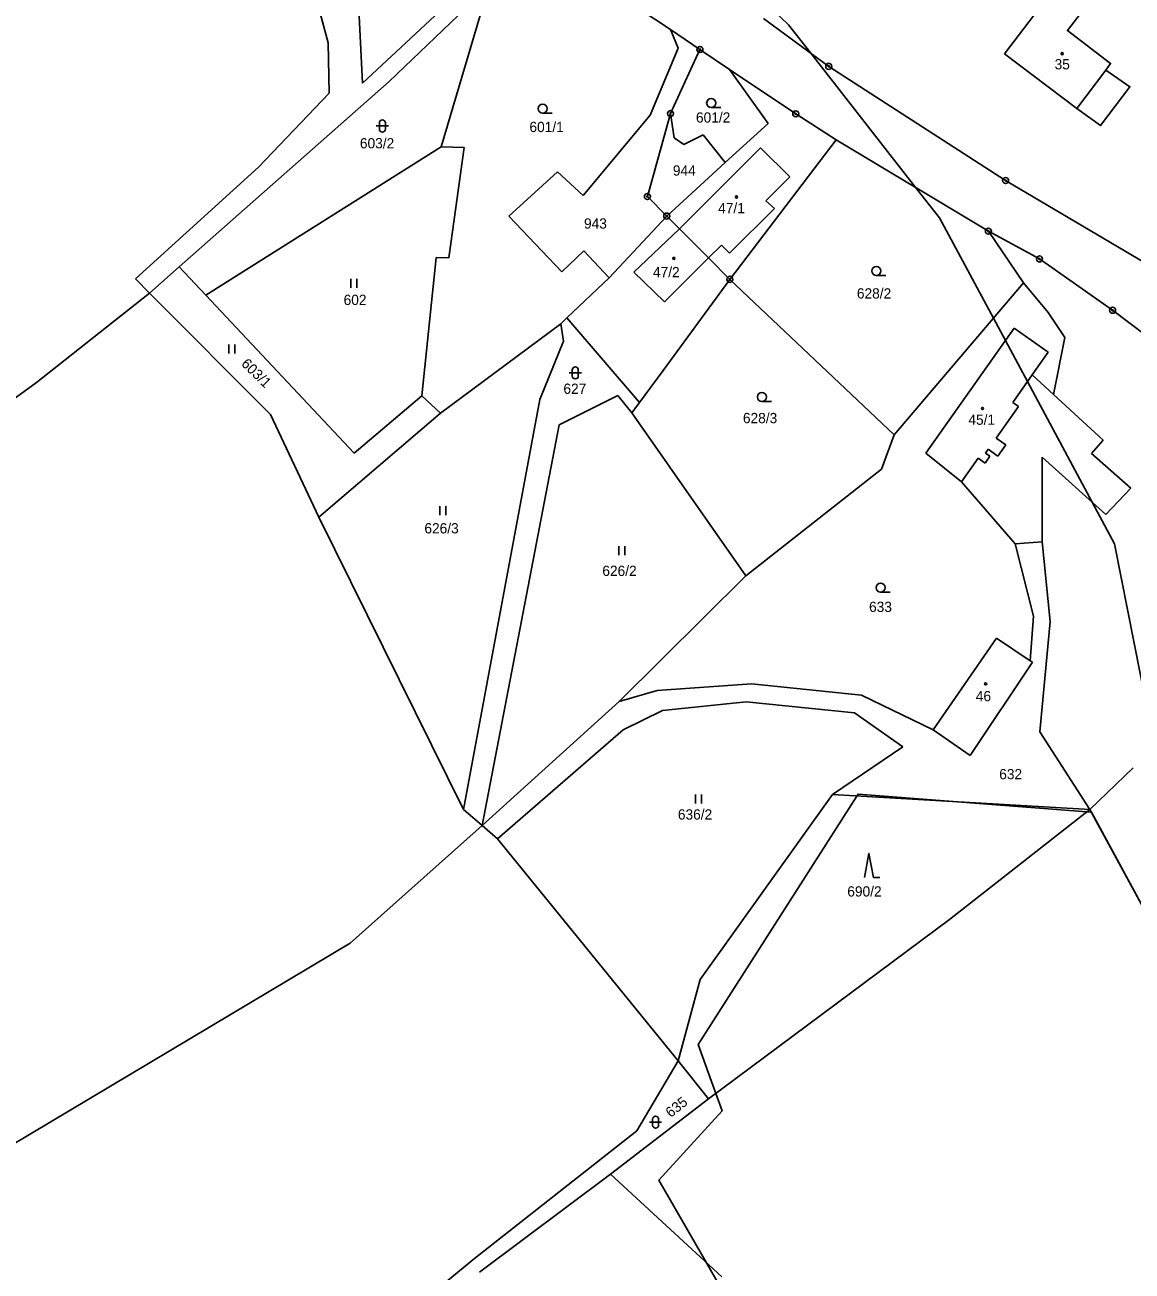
# Model space of a CAD drawing. Extents: x -547623 to -538651, y -1096714 to -1086522.
# Drawn here: x -544505.1 to -544321.6, y -1093573.6 to -1093367 of the extents above; entities that cross this region are included whole.
import ezdxf

# ---------------------------------------------------------------- set-up
doc = ezdxf.new("R2010")
doc.units = 0
for name, color, linetype in [('Vrstva 1', 7, 'Continuous'), ('Vrstva 25', 7, 'Continuous'), ('Vrstva 33', 7, 'Continuous'), ('Vrstva 52', 7, 'Continuous'), ('Vrstva 83', 7, 'Continuous'), ('Vrstva 86', 7, 'Continuous'), ('Vrstva 90', 7, 'Continuous'), ('Vrstva 92', 7, 'Continuous')]:
    doc.layers.add(name, color=color, linetype=linetype)

msp = doc.modelspace()

# ---------------------------------------------------------------- linework, layer by layer
at = {"layer": 'Vrstva 1'}
for points in [[(-544449.14, -1093376.68), (-544429.94, -1093358.76)], [(-544342.72, -1093371.8), (-544332.25, -1093357.98), (-544327.45, -1093361.62), (-544332.3, -1093367.95), (-544325.13, -1093373.39), (-544325.91, -1093374.48)], [(-544428.19, -1093360.5), (-544444.73, -1093376.36)], [(-544428.19, -1093360.5), (-544436.11, -1093387.22)], [(-544409.89, -1093359.89), (-544398.07, -1093367.75)], [(-544454.81, -1093369.99), (-544457.09, -1093361.53)], [(-544449.71, -1093365.48), (-544449.14, -1093376.68)], [(-544371.85, -1093373.87), (-544382.69, -1093365.95)], [(-544398.07, -1093367.75), (-544396.8, -1093370.84)], [(-544398.07, -1093367.75), (-544393.2, -1093371.07)], [(-544454.66, -1093378.3), (-544454.81, -1093369.99)], [(-544396.8, -1093370.84), (-544401.45, -1093381.95)], [(-544398.08, -1093381.69), (-544393.2, -1093371.07)], [(-544393.2, -1093371.07), (-544388.29, -1093374.37)], [(-544330.71, -1093380.86), (-544342.72, -1093371.8)], [(-544388.29, -1093374.37), (-544377.33, -1093381.73)], [(-544388.29, -1093374.37), (-544381.88, -1093383.33)], [(-544342.54, -1093392.79), (-544371.85, -1093373.87)], [(-544325.91, -1093374.48), (-544321.94, -1093377.26), (-544326.8, -1093383.69), (-544330.71, -1093380.86)], [(-544444.73, -1093376.36), (-544479.52, -1093407.11)], [(-544466.38, -1093390.56), (-544454.66, -1093378.3)], [(-544412.55, -1093395.27), (-544401.45, -1093381.95)], [(-544401.91, -1093395.44), (-544398.08, -1093381.69)], [(-544398.08, -1093381.69), (-544397.47, -1093385.72)], [(-544377.33, -1093381.73), (-544370.63, -1093386.06)], [(-544389.01, -1093389.83), (-544381.88, -1093383.33)], [(-544395.87, -1093386.8), (-544397.47, -1093385.72)], [(-544392.69, -1093385.19), (-544395.87, -1093386.8)], [(-544389.01, -1093389.83), (-544392.69, -1093385.19)], [(-544388.25, -1093409.17), (-544370.63, -1093386.06)], [(-544370.63, -1093386.06), (-544345.4, -1093401.19)], [(-544436.11, -1093387.22), (-544475.12, -1093411.79)], [(-544436.11, -1093387.22), (-544432.28, -1093387.32)], [(-544432.28, -1093387.32), (-544434.8, -1093405.63)], [(-544389.01, -1093389.83), (-544398.71, -1093398.68)], [(-544486.78, -1093409.11), (-544466.38, -1093390.56)], [(-544424.87, -1093398.7), (-544416.81, -1093391.33)], [(-544416.81, -1093391.33), (-544412.55, -1093395.27)], [(-544318.14, -1093407.22), (-544342.54, -1093392.79)], [(-544401.91, -1093395.44), (-544398.71, -1093398.68)], [(-544416.09, -1093407.9), (-544424.87, -1093398.7)], [(-544398.71, -1093398.68), (-544408.26, -1093408.94)], [(-544396.59, -1093400.81), (-544398.71, -1093398.68)], [(-544391.78, -1093405.63), (-544396.59, -1093400.81)], [(-544339.57, -1093409.73), (-544345.4, -1093401.19)], [(-544345.4, -1093401.19), (-544336.92, -1093405.79)], [(-544412.44, -1093404.42), (-544416.09, -1093407.9)], [(-544408.26, -1093408.94), (-544412.44, -1093404.42)], [(-544436.91, -1093405.57), (-544439.29, -1093428.46)], [(-544434.8, -1093405.63), (-544436.91, -1093405.57)], [(-544391.78, -1093405.63), (-544388.25, -1093409.17)], [(-544336.92, -1093405.79), (-544324.81, -1093414.3)], [(-544479.52, -1093407.11), (-544484.46, -1093411.44)], [(-544479.52, -1093407.11), (-544475.12, -1093411.79)], [(-544484.46, -1093411.44), (-544486.78, -1093409.11)], [(-544408.26, -1093408.94), (-544415.24, -1093415.55)], [(-544388.25, -1093409.17), (-544399.32, -1093424.27)], [(-544388.25, -1093409.17), (-544361, -1093434.97)], [(-544361, -1093434.97), (-544339.57, -1093409.73)], [(-544335.46, -1093414.65), (-544339.57, -1093409.73)], [(-544484.46, -1093411.44), (-544503.15, -1093426.25)], [(-544464.38, -1093431.58), (-544484.46, -1093411.44)], [(-544475.12, -1093411.79), (-544450.5, -1093437.96)], [(-544332.71, -1093418.82), (-544335.46, -1093414.65)], [(-544324.81, -1093414.3), (-544313.33, -1093422.98)], [(-544416.28, -1093416.54), (-544436.21, -1093431.36)], [(-544415.24, -1093415.55), (-544416.28, -1093416.54)], [(-544415.79, -1093419.4), (-544416.28, -1093416.54)], [(-544415.24, -1093415.55), (-544403.22, -1093429.58)], [(-544341.13, -1093417.27), (-544355.79, -1093437.97)], [(-544335.5, -1093421.26), (-544341.13, -1093417.27)], [(-544334.59, -1093428.24), (-544332.71, -1093418.82)], [(-544419.72, -1093429.11), (-544415.79, -1093419.4)], [(-544338.13, -1093424.97), (-544335.5, -1093421.26)], [(-544399.32, -1093424.27), (-544403.22, -1093429.58)], [(-544334.59, -1093428.24), (-544338.13, -1093424.97)], [(-544503.15, -1093426.25), (-544540.83, -1093453.69)], [(-544439.29, -1093428.46), (-544450.5, -1093437.96)], [(-544436.21, -1093431.36), (-544439.29, -1093428.46)], [(-544432.38, -1093497.02), (-544419.72, -1093429.11)], [(-544406.81, -1093428.4), (-544416.53, -1093433.26)], [(-544404.5, -1093431.31), (-544406.81, -1093428.4)], [(-544326.36, -1093435.85), (-544334.59, -1093428.24)], [(-544436.21, -1093431.36), (-544456.35, -1093448.61)], [(-544403.22, -1093429.58), (-544404.5, -1093431.31)], [(-544385.57, -1093458.33), (-544404.5, -1093431.31)], [(-544456.35, -1093448.61), (-544464.38, -1093431.58)], [(-544429.3, -1093499.7), (-544416.53, -1093433.26)], [(-544363.1, -1093440.65), (-544361, -1093434.97)], [(-544328.29, -1093438.03), (-544326.36, -1093435.85)], [(-544355.79, -1093437.97), (-544349.87, -1093442.76)], [(-544336.49, -1093452.66), (-544336.47, -1093438.62)], [(-544336.47, -1093438.62), (-544325.92, -1093448.16)], [(-544321.77, -1093443.8), (-544328.29, -1093438.03)], [(-544385.57, -1093458.33), (-544363.1, -1093440.65)], [(-544349.87, -1093442.76), (-544340.97, -1093453.02)], [(-544325.92, -1093448.16), (-544321.77, -1093443.8)], [(-544432.38, -1093497.02), (-544456.35, -1093448.61)], [(-544340.97, -1093453.02), (-544336.49, -1093452.66)], [(-544337.9, -1093464.99), (-544340.97, -1093453.02)], [(-544335.13, -1093465.9), (-544336.49, -1093452.66)], [(-544406.59, -1093479.15), (-544385.57, -1093458.33)], [(-544338.46, -1093472.39), (-544337.9, -1093464.99)], [(-544336.89, -1093484.16), (-544335.13, -1093465.9)], [(-544354.57, -1093483.84), (-544344.05, -1093468.66)], [(-544344.05, -1093468.66), (-544338.46, -1093472.39)], [(-544348.41, -1093488.11), (-544338.09, -1093472.64)], [(-544338.46, -1093472.39), (-544338.09, -1093472.64)], [(-544384.68, -1093476.22), (-544400.3, -1093477.32)], [(-544366.43, -1093478.11), (-544384.68, -1093476.22)], [(-544400.3, -1093477.32), (-544406.59, -1093479.15)], [(-544354.57, -1093483.84), (-544366.43, -1093478.11)], [(-544429.3, -1093499.7), (-544406.59, -1093479.15)], [(-544405.92, -1093483.82), (-544399.4, -1093480.63)], [(-544399.4, -1093480.63), (-544385.55, -1093479.22)], [(-544385.55, -1093479.22), (-544367.58, -1093481.04)], [(-544359.6, -1093486.64), (-544367.58, -1093481.04)], [(-544426.77, -1093501.89), (-544405.92, -1093483.82)], [(-544354.57, -1093483.84), (-544348.41, -1093488.11)], [(-544328.58, -1093497.05), (-544336.89, -1093484.16)], [(-544371.24, -1093494.58), (-544359.6, -1093486.64)], [(-544328.58, -1093497.05), (-544321.39, -1093490.11)], [(-544393.17, -1093525.2), (-544371.24, -1093494.58)], [(-544371.24, -1093494.58), (-544328.58, -1093497.05)], [(-544429.3, -1093499.7), (-544432.38, -1093497.02)], [(-544328.58, -1093497.05), (-544351.82, -1093515.28)], [(-544317.96, -1093516.56), (-544328.58, -1093497.05)], [(-544451.15, -1093519.18), (-544429.3, -1093499.7)], [(-544426.77, -1093501.89), (-544429.3, -1093499.7)], [(-544396.82, -1093538.69), (-544426.77, -1093501.89)], [(-544351.82, -1093515.28), (-544391.76, -1093545.01)], [(-544517.5, -1093558.76), (-544451.15, -1093519.18)], [(-544396.82, -1093538.69), (-544393.17, -1093525.2)], [(-544403.68, -1093550.3), (-544396.82, -1093538.69)], [(-544396.82, -1093538.69), (-544391.76, -1093545.01)], [(-544391.76, -1093545.01), (-544408, -1093557.48)], [(-544430.56, -1093571.44), (-544403.68, -1093550.3)], [(-544408, -1093557.48), (-544429.72, -1093573.72)], [(-544389.57, -1093574.52), (-544408, -1093557.48)], [(-544456.78, -1093593.04), (-544430.56, -1093571.44)]]:
    msp.add_lwpolyline(points, dxfattribs=at)
at = {"layer": 'Vrstva 25'}
for p, q in [((-544419.27, -1093381.62), (-544417.67, -1093381.62)), ((-544391.34, -1093380.71), (-544389.74, -1093380.71)), ((-544446.84, -1093383.75), (-544444.84, -1093383.75)), ((-544446.34, -1093384.25), (-544446.34, -1093383.25)), ((-544445.34, -1093383.25), (-544445.34, -1093384.25)), ((-544363.97, -1093408.52), (-544362.37, -1093408.52)), ((-544451.06, -1093410.58), (-544451.06, -1093409.08)), ((-544450.06, -1093410.58), (-544450.06, -1093409.08)), ((-544471.3, -1093421.46), (-544471.3, -1093419.96)), ((-544470.3, -1093421.46), (-544470.3, -1093419.96)), ((-544414.86, -1093424.67), (-544412.86, -1093424.67)), ((-544414.36, -1093425.17), (-544414.36, -1093424.17)), ((-544413.36, -1093424.17), (-544413.36, -1093425.17)), ((-544382.94, -1093429.42), (-544381.34, -1093429.42)), ((-544436.32, -1093448.25), (-544436.32, -1093446.75)), ((-544435.32, -1093448.25), (-544435.32, -1093446.75)), ((-544406.67, -1093454.91), (-544406.67, -1093453.41)), ((-544405.67, -1093454.91), (-544405.67, -1093453.41)), ((-544363.27, -1093461.02), (-544361.67, -1093461.02)), ((-544393.92, -1093496.03), (-544393.92, -1093494.53)), ((-544392.92, -1093496.03), (-544392.92, -1093494.53)), ((-544401.55, -1093548.87), (-544399.55, -1093548.87)), ((-544401.05, -1093549.37), (-544401.05, -1093548.37)), ((-544400.05, -1093548.37), (-544400.05, -1093549.37))]:
    msp.add_line(p, q, dxfattribs=at)
msp.add_lwpolyline([(-544365.91, -1093508.33), (-544365.21, -1093504.33), (-544364.41, -1093508.33), (-544363.41, -1093508.33)], dxfattribs=at)
for centre, radius in [((-544333.18, -1093371.77), 0.175), ((-544391.34, -1093379.96), 0.75), ((-544419.27, -1093380.87), 0.75), ((-544387.14, -1093395.53), 0.175), ((-544397.54, -1093405.7), 0.175), ((-544363.97, -1093407.77), 0.75), ((-544382.94, -1093428.67), 0.75), ((-544346.37, -1093430.58), 0.175), ((-544363.27, -1093460.27), 0.75), ((-544345.85, -1093476.21), 0.175)]:
    msp.add_circle(centre, radius, dxfattribs=at)
for centre, start, end in [((-544445.84, -1093383.25), 0, 180), ((-544445.84, -1093384.25), 180, 0), ((-544413.86, -1093424.17), 0, 180), ((-544413.86, -1093425.17), 180, 0), ((-544400.55, -1093548.37), 0, 180), ((-544400.55, -1093549.37), 180, 0)]:
    msp.add_arc(centre, 0.5, start, end, dxfattribs=at)
at = {"layer": 'Vrstva 33'}
for points in [[(-544325.91, -1093374.48), (-544330.71, -1093380.86)], [(-544383.15, -1093387.37), (-544396.59, -1093400.81)], [(-544378.29, -1093392.2), (-544383.15, -1093387.37)], [(-544378.29, -1093392.2), (-544382.28, -1093396.15)], [(-544382.28, -1093396.15), (-544380.87, -1093397.43)], [(-544380.87, -1093397.43), (-544388.31, -1093404.85)], [(-544404.18, -1093407.96), (-544396.59, -1093400.81)], [(-544389.65, -1093403.52), (-544391.78, -1093405.63)], [(-544388.31, -1093404.85), (-544389.65, -1093403.52)], [(-544391.78, -1093405.63), (-544399.09, -1093412.91)], [(-544399.09, -1093412.91), (-544404.18, -1093407.96)], [(-544341.37, -1093429.56), (-544338.13, -1093424.97)], [(-544344.11, -1093435.48), (-544340.4, -1093430.24)], [(-544340.4, -1093430.24), (-544341.37, -1093429.56)], [(-544342.5, -1093436.62), (-544344.11, -1093435.48)], [(-544345.88, -1093437.98), (-544345.42, -1093437.33)], [(-544345.42, -1093437.33), (-544343.81, -1093438.47)], [(-544343.81, -1093438.47), (-544342.5, -1093436.62)], [(-544349.87, -1093442.76), (-544347.08, -1093438.82)], [(-544347.08, -1093438.82), (-544345.95, -1093439.62)], [(-544345.95, -1093439.62), (-544345.15, -1093438.49)], [(-544345.15, -1093438.49), (-544345.88, -1093437.98)]]:
    msp.add_lwpolyline(points, dxfattribs=at)
at = {"layer": 'Vrstva 52'}
for points in [[(-544316.75, -1093492.2), (-544317.99, -1093485.92), (-544324.5, -1093453), (-544328.21, -1093446.09), (-544342.58, -1093419.32), (-544344.57, -1093415.62), (-544353.5, -1093399), (-544357.42, -1093393.98), (-544374.84, -1093371.69), (-544378.5, -1093367), (-544381.12, -1093364.5), (-544387.61, -1093358.32), (-544407.19, -1093339.65), (-544419.96, -1093327.47), (-544441.99, -1093306.47), (-544443, -1093305.5), (-544448.53, -1093301.98), (-544453.75, -1093298.65), (-544460.56, -1093294.31), (-544479.26, -1093282.39), (-544481.1, -1093281.22), (-544488.5, -1093276.5), (-544493.29, -1093274.75), (-544509, -1093269)], [(-544390.33, -1093575.27), (-544392.12, -1093572.17), (-544400, -1093558.5), (-544389.5, -1093547), (-544390.55, -1093544.11), (-544393.5, -1093536), (-544367.2, -1093494.81), (-544367, -1093494.5), (-544350.54, -1093495.78), (-544329.08, -1093497.45), (-544328.33, -1093497.5), (-544317.96, -1093516.56), (-544315.32, -1093516.39), (-544315.02, -1093518.45)]]:
    msp.add_lwpolyline(points, dxfattribs=at)
at = {"layer": 'Vrstva 83'}
for centre, radius in [((-544393.2, -1093371.07), 0.5), ((-544393.2, -1093371.07), 0.1), ((-544371.85, -1093373.87), 0.5), ((-544371.85, -1093373.87), 0.1), ((-544398.08, -1093381.69), 0.5), ((-544398.08, -1093381.69), 0.1), ((-544377.33, -1093381.73), 0.5), ((-544377.33, -1093381.73), 0.1), ((-544342.54, -1093392.79), 0.5), ((-544342.54, -1093392.79), 0.1), ((-544401.91, -1093395.44), 0.5), ((-544401.91, -1093395.44), 0.1), ((-544398.71, -1093398.68), 0.5), ((-544398.71, -1093398.68), 0.1), ((-544345.4, -1093401.19), 0.5), ((-544345.4, -1093401.19), 0.1), ((-544336.92, -1093405.79), 0.5), ((-544336.92, -1093405.79), 0.1), ((-544388.25, -1093409.17), 0.5), ((-544388.25, -1093409.17), 0.1), ((-544324.81, -1093414.3), 0.5), ((-544324.81, -1093414.3), 0.1)]:
    msp.add_circle(centre, radius, dxfattribs=at)
at = {"layer": 'Vrstva 90'}
for points in [[(-544342.72, -1093371.8), (-544332.25, -1093357.98), (-544327.45, -1093361.62), (-544332.3, -1093367.95), (-544325.13, -1093373.39), (-544325.91, -1093374.48)], [(-544330.71, -1093380.86), (-544342.72, -1093371.8)], [(-544325.91, -1093374.48), (-544330.71, -1093380.86)], [(-544383.15, -1093387.37), (-544396.59, -1093400.81)], [(-544378.29, -1093392.2), (-544383.15, -1093387.37)], [(-544378.29, -1093392.2), (-544382.28, -1093396.15)], [(-544382.28, -1093396.15), (-544380.87, -1093397.43)], [(-544380.87, -1093397.43), (-544388.31, -1093404.85)], [(-544404.18, -1093407.96), (-544396.59, -1093400.81)], [(-544391.78, -1093405.63), (-544396.59, -1093400.81)], [(-544391.78, -1093405.63), (-544396.59, -1093400.81)], [(-544389.65, -1093403.52), (-544391.78, -1093405.63)], [(-544388.31, -1093404.85), (-544389.65, -1093403.52)], [(-544391.78, -1093405.63), (-544399.09, -1093412.91)], [(-544399.09, -1093412.91), (-544404.18, -1093407.96)], [(-544341.13, -1093417.27), (-544355.79, -1093437.97)], [(-544335.5, -1093421.26), (-544341.13, -1093417.27)], [(-544338.13, -1093424.97), (-544335.5, -1093421.26)], [(-544341.37, -1093429.56), (-544338.13, -1093424.97)], [(-544344.11, -1093435.48), (-544340.4, -1093430.24)], [(-544340.4, -1093430.24), (-544341.37, -1093429.56)], [(-544342.5, -1093436.62), (-544344.11, -1093435.48)], [(-544345.88, -1093437.98), (-544345.42, -1093437.33)], [(-544345.42, -1093437.33), (-544343.81, -1093438.47)], [(-544343.81, -1093438.47), (-544342.5, -1093436.62)], [(-544355.79, -1093437.97), (-544349.87, -1093442.76)], [(-544349.87, -1093442.76), (-544347.08, -1093438.82)], [(-544347.08, -1093438.82), (-544345.95, -1093439.62)], [(-544345.95, -1093439.62), (-544345.15, -1093438.49)], [(-544345.15, -1093438.49), (-544345.88, -1093437.98)], [(-544354.57, -1093483.84), (-544344.05, -1093468.66)], [(-544344.05, -1093468.66), (-544338.46, -1093472.39)], [(-544348.41, -1093488.11), (-544338.09, -1093472.64)], [(-544338.46, -1093472.39), (-544338.09, -1093472.64)], [(-544354.57, -1093483.84), (-544348.41, -1093488.11)]]:
    msp.add_lwpolyline(points, dxfattribs=at)

# ---------------------------------------------------------------- texts
at = {"layer": 'Vrstva 86'}
for s, p in [('601/2', (-544393.86, -1093383.19)), ('601/1', (-544421.46, -1093384.76)), ('603/2', (-544449.56, -1093387.46)), ('944', (-544397.69, -1093391.98)), ('943', (-544412.42, -1093400.76)), ('628/2', (-544367.19, -1093412.35)), ('602', (-544452.26, -1093413.42)), ('627', (-544415.83, -1093428.15)), ('628/3', (-544386.08, -1093433.01)), ('626/3', (-544438.87, -1093451.28)), ('626/2', (-544409.38, -1093458.33)), ('633', (-544365.17, -1093464.3)), ('632', (-544343.6, -1093492.03)), ('636/2', (-544396.86, -1093498.71)), ('690/2', (-544368.78, -1093511.47))]:
    msp.add_text(s, height=1.7, dxfattribs=at).set_placement(p)
for s, rotation, p in [('603/1', 315.4621, (-544469.34, -1093423.3)), ('635', 38.5013, (-544398.05, -1093548.19))]:
    msp.add_text(s, height=1.7, rotation=rotation, dxfattribs=at).set_placement(p)
at = {"layer": 'Vrstva 92'}
for s, p in [('35', (-544334.42, -1093374.37)), ('47/1', (-544390.18, -1093398.21)), ('47/2', (-544400.99, -1093408.82)), ('45/1', (-544348.71, -1093433.28)), ('46', (-544347.48, -1093479.1))]:
    msp.add_text(s, height=1.7, dxfattribs=at).set_placement(p)

doc.saveas('drawing.dxf')
